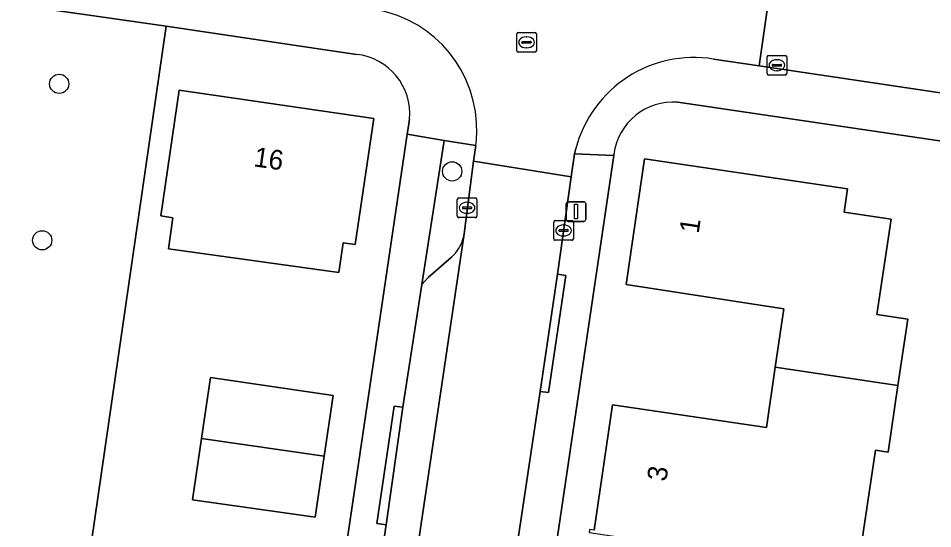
# Model space of a CAD drawing. Extents: x 164148 to 165261, y 382513 to 383432.
# Drawn here: x 164391.65 to 164438.16, y 383175.26 to 383201.2 of the extents above; entities that cross this region are included whole.
import ezdxf

# ---------------------------------------------------------------- set-up
doc = ezdxf.new("R2010")
doc.units = 0
for name, color, linetype in [('IMGEO_Boom', 7, 'Continuous'), ('IMGEO_Erf', 7, 'Continuous'), ('IMGEO_Groenvoorziening', 7, 'Continuous'), ('IMGEO_Kolk', 7, 'Continuous'), ('IMGEO_Lichtmast', 7, 'Continuous'), ('IMGEO_Pand', 7, 'Continuous'), ('IMGEO_Pand_nummerreeks', 7, 'Continuous'), ('IMGEO_Parkeervlak_open', 7, 'Continuous'), ('IMGEO_Rijbaan_lokaal_open', 7, 'Continuous'), ('IMGEO_Rioolput', 7, 'Continuous'), ('IMGEO_Voetpad_open', 7, 'Continuous')]:
    doc.layers.add(name, color=color, linetype=linetype)

msp = doc.modelspace()

# ---------------------------------------------------------------- linework, layer by layer
at = {"layer": 'IMGEO_Boom'}
for centre in [(164393.728, 383197.869), (164413.719, 383193.418), (164392.865, 383189.916)]:
    msp.add_circle(centre, 0.489, dxfattribs=at)
at = {"layer": 'IMGEO_Erf'}
for points in [[(164408.851, 383199.365), (164399.172, 383200.803), (164378.916, 383061.2), (164379.681, 383061.088), (164380.615, 383067.448), (164390.499, 383065.99), (164389.565, 383059.634), (164395.869, 383058.657), (164395.922, 383059.034), (164391.378, 383059.698), (164394.192, 383078.726), (164411.436, 383195.306)], [(164466.162, 383190.893), (164425.199, 383196.935)], [(164411.436, 383195.306), (164411.515, 383195.837), (164411.549, 383196.065)], [(164421.949, 383194.288), (164421.942, 383194.231), (164406.275, 383088.345)], [(164420.936, 383175.192), (164421.876, 383181.561), (164429.701, 383180.406), (164430.153, 383183.469), (164430.59, 383186.431), (164422.566, 383187.671), (164423.502, 383194.058), (164433.821, 383192.527), (164433.651, 383191.342), (164436.049, 383190.984), (164435.328, 383186.142), (164436.892, 383185.902), (164436.395, 383182.545), (164435.893, 383179.148), (164435.247, 383179.244), (164434.209, 383172.225)]]:
    msp.add_lwpolyline(points, dxfattribs=at)
for points in [[(164399.287, 383189.489), (164399.507, 383191.064), (164398.9, 383191.158), (164399.836, 383197.539), (164409.734, 383196.102), (164408.79, 383189.707), (164408.172, 383189.787), (164407.949, 383188.277)], [(164400.513, 383176.734), (164400.968, 383179.843), (164401.422, 383182.952), (164407.669, 383182.03), (164407.207, 383178.938), (164406.744, 383175.845)]]:
    msp.add_lwpolyline(points, close=True, dxfattribs=at)
for centre, radius, start, end in [((164408.534, 383196.353), 3.028, 354.5367, 84.0005), ((164424.965, 383193.903), 3.041, 85.5889, 172.7341)]:
    msp.add_arc(centre, radius, start, end, dxfattribs=at)
at = {"layer": 'IMGEO_Groenvoorziening'}
for points in [[(164384.016, 383152.889), (164372.909, 383132.94), (164364.381, 383117.193), (164365.844, 383107.485), (164374.414, 383051.19), (164377.4, 383050.755), (164378.916, 383061.2), (164399.172, 383200.803), (164390.354, 383202.053), (164390.119, 383199.218), (164386.886, 383161.611)], [(164414.335, 383190.242), (164414.808, 383193.935), (164414.92, 383194.735), (164413.317, 383194.984), (164412.18, 383187.671), (164412.493, 383188.025), (164413.685, 383189.067)]]:
    msp.add_lwpolyline(points, dxfattribs=at)
for centre, radius, start, end in [((164412.167, 383190.651), 2.206, 321.2267, 349.3276), ((164412.513, 383190.441), 1.806, 310.4641, 319.5359)]:
    msp.add_arc(centre, radius, start, end, dxfattribs=at)
at = {"layer": 'IMGEO_Kolk'}
for p, q in [((164429.813, 383199.315), (164430.665, 383199.315)), ((164429.738, 383198.389), (164429.738, 383199.241)), ((164429.997, 383198.809), (164429.997, 383198.821)), ((164430.04, 383198.858), (164430.438, 383198.858)), ((164430.226, 383199.095), (164430.251, 383199.095)), ((164430.481, 383198.821), (164430.481, 383198.809)), ((164430.739, 383199.241), (164430.739, 383198.389)), ((164430.435, 383198.772), (164430.037, 383198.772)), ((164430.249, 383198.535), (164430.224, 383198.535)), ((164430.665, 383198.315), (164429.813, 383198.315)), ((164413.978, 383191.141), (164413.978, 383191.993)), ((164414.053, 383192.067), (164414.905, 383192.067)), ((164414.466, 383191.847), (164414.491, 383191.847)), ((164414.979, 383191.993), (164414.979, 383191.141)), ((164414.237, 383191.561), (164414.237, 383191.573)), ((164414.675, 383191.524), (164414.277, 383191.524)), ((164414.28, 383191.61), (164414.678, 383191.61)), ((164414.721, 383191.573), (164414.721, 383191.561)), ((164414.905, 383191.067), (164414.053, 383191.067)), ((164414.489, 383191.287), (164414.464, 383191.287)), ((164418.96, 383190.915), (164419.812, 383190.915)), ((164418.885, 383189.989), (164418.885, 383190.841)), ((164419.187, 383190.458), (164419.585, 383190.458)), ((164419.373, 383190.695), (164419.398, 383190.695)), ((164419.886, 383190.841), (164419.886, 383189.989)), ((164419.144, 383190.409), (164419.144, 383190.421)), ((164419.582, 383190.372), (164419.184, 383190.372)), ((164419.396, 383190.135), (164419.371, 383190.135)), ((164419.628, 383190.421), (164419.628, 383190.409)), ((164419.812, 383189.915), (164418.96, 383189.915))]:
    msp.add_line(p, q, dxfattribs=at)
for points in [[(164429.813, 383199.315), (164430.665, 383199.315)], [(164429.738, 383198.389), (164429.738, 383199.241)], [(164430.739, 383199.241), (164430.739, 383198.389)], [(164430.665, 383198.315), (164429.813, 383198.315)], [(164413.978, 383191.141), (164413.978, 383191.993)], [(164414.053, 383192.067), (164414.905, 383192.067)], [(164414.979, 383191.993), (164414.979, 383191.141)], [(164414.905, 383191.067), (164414.053, 383191.067)], [(164418.96, 383190.915), (164419.812, 383190.915)], [(164418.885, 383189.989), (164418.885, 383190.841)], [(164419.886, 383190.841), (164419.886, 383189.989)], [(164419.812, 383189.915), (164418.96, 383189.915)]]:
    msp.add_lwpolyline(points, dxfattribs=at)
for centre, radius, start, end in [((164429.815, 383199.239), 0.0765, 91.552, 178.448), ((164429.815, 383199.239), 0.0765, 91.552, 178.448), ((164430.663, 383199.239), 0.0765, 1.552, 88.448), ((164430.663, 383199.239), 0.0765, 1.552, 88.448), ((164430.037, 383198.818), 0.0403, 85.8775, 175.7526), ((164430.442, 383198.82), 0.0386, 1.7309, 96.639), ((164429.815, 383198.391), 0.0765, 181.552, 268.448), ((164429.815, 383198.391), 0.0765, 181.552, 268.448), ((164430.034, 383198.808), 0.0366, 178.938, 274.7102), ((164430.438, 383198.815), 0.043, 264.8664, 352.4533), ((164430.663, 383198.391), 0.0765, 271.552, 358.448), ((164430.663, 383198.391), 0.0765, 271.552, 358.448), ((164414.055, 383191.991), 0.0765, 91.552, 178.448), ((164414.055, 383191.991), 0.0765, 91.552, 178.448), ((164414.903, 383191.991), 0.0765, 1.552, 88.448), ((164414.903, 383191.991), 0.0765, 1.552, 88.448), ((164414.277, 383191.57), 0.0403, 85.8775, 175.7526), ((164414.274, 383191.56), 0.0366, 178.938, 274.7102), ((164414.678, 383191.567), 0.043, 264.8664, 352.4533), ((164414.682, 383191.572), 0.0386, 1.7309, 96.639), ((164414.055, 383191.143), 0.0765, 181.552, 268.448), ((164414.055, 383191.143), 0.0765, 181.552, 268.448), ((164414.903, 383191.143), 0.0765, 271.552, 358.448), ((164414.903, 383191.143), 0.0765, 271.552, 358.448), ((164418.962, 383190.839), 0.0765, 91.552, 178.448), ((164418.962, 383190.839), 0.0765, 91.552, 178.448), ((164419.81, 383190.839), 0.0765, 1.552, 88.448), ((164419.81, 383190.839), 0.0765, 1.552, 88.448), ((164419.184, 383190.418), 0.0403, 85.8775, 175.7526), ((164419.589, 383190.42), 0.0386, 1.7309, 96.639), ((164418.962, 383189.991), 0.0765, 181.552, 268.448), ((164418.962, 383189.991), 0.0765, 181.552, 268.448), ((164419.181, 383190.408), 0.0366, 178.938, 274.7102), ((164419.585, 383190.415), 0.043, 264.8664, 352.4533), ((164419.81, 383189.991), 0.0765, 271.552, 358.448), ((164419.81, 383189.991), 0.0765, 271.552, 358.448)]:
    msp.add_arc(centre, radius, start, end, dxfattribs=at)
for centre, major_axis, ratio, start_param, end_param in [((164430.225, 383198.815), (-0.387, 0.002), 0.722429, 4.712389, 7.853982), ((164430.25, 383198.815), (-0.39, 0.002), 0.717154, 1.570796, 4.712389), ((164414.465, 383191.567), (-0.387, 0.002), 0.722429, 4.712389, 7.853982), ((164414.49, 383191.567), (-0.39, 0.002), 0.717154, 1.570796, 4.712389), ((164419.372, 383190.415), (-0.387, 0.002), 0.722429, 4.712389, 7.853982), ((164419.397, 383190.415), (-0.39, 0.002), 0.717154, 1.570796, 4.712389)]:
    msp.add_ellipse(centre, major_axis=major_axis, ratio=ratio, start_param=start_param, end_param=end_param, dxfattribs=at)
at = {"layer": 'IMGEO_Lichtmast'}
for p, q in [((164419.625, 383191.874), (164420.415, 383191.874)), ((164420.415, 383191.874), (164419.625, 383191.874)), ((164419.525, 383190.974), (164419.525, 383191.774)), ((164419.525, 383191.774), (164419.525, 383190.974)), ((164420.515, 383191.774), (164420.515, 383190.974)), ((164420.515, 383190.974), (164420.515, 383191.774)), ((164420.415, 383190.874), (164419.625, 383190.874)), ((164419.625, 383190.874), (164420.415, 383190.874))]:
    msp.add_line(p, q, dxfattribs=at)
msp.add_lwpolyline([(164419.945, 383191.749), (164420.095, 383191.749), (164420.095, 383190.999), (164419.945, 383190.999), (164419.945, 383191.749)], dxfattribs=at)
for centre, start, end in [((164419.625, 383191.774), 90, 180), ((164419.625, 383191.774), 90, 180), ((164420.415, 383191.774), 0, 90), ((164420.415, 383191.774), 360, 90), ((164419.625, 383190.974), 180, 270), ((164419.625, 383190.974), 180, 270), ((164420.415, 383190.974), 270, 0), ((164420.415, 383190.974), 270, 0)]:
    msp.add_arc(centre, 0.1, start, end, dxfattribs=at)
at = {"layer": 'IMGEO_Pand'}
for points in [[(164407.949, 383188.277), (164408.172, 383189.787), (164408.79, 383189.707), (164409.734, 383196.102), (164399.836, 383197.539), (164398.9, 383191.158), (164399.507, 383191.064), (164399.287, 383189.489)], [(164430.153, 383183.469), (164436.395, 383182.545), (164436.892, 383185.902), (164435.328, 383186.142), (164436.049, 383190.984), (164433.651, 383191.342), (164433.821, 383192.527), (164423.502, 383194.058), (164422.566, 383187.671), (164430.59, 383186.431)], [(164435.893, 383179.148), (164436.395, 383182.545), (164430.153, 383183.469), (164429.701, 383180.406), (164421.876, 383181.561), (164420.936, 383175.192), (164420.706, 383175.226), (164420.682, 383175.06), (164430.939, 383173.542), (164430.819, 383172.727), (164433.373, 383172.349), (164434.209, 383172.225), (164435.247, 383179.244)], [(164407.207, 383178.938), (164407.669, 383182.03), (164401.422, 383182.952), (164400.968, 383179.843)], [(164407.207, 383178.938), (164400.968, 383179.843), (164400.513, 383176.734), (164406.744, 383175.845)]]:
    msp.add_lwpolyline(points, close=True, dxfattribs=at)
at = {"layer": 'IMGEO_Parkeervlak_open'}
for points in [[(164399.188, 383088.217), (164414.335, 383190.242)], [(164413.685, 383189.067), (164412.493, 383188.025), (164412.18, 383187.671), (164411.21, 383181.432), (164410.356, 383175.46), (164409.418, 383169.155), (164410.869, 383168.941), (164410.223, 383164.589), (164409.231, 383157.907), (164408.467, 383152.763), (164407.013, 383152.977), (164406.188, 383147.43), (164405.335, 383141.471), (164405.311, 383141.304), (164406.735, 383141.095), (164406.023, 383136.298), (164404.604, 383136.506), (164402.713, 383123.677), (164404.118, 383123.464), (164403.391, 383118.568), (164401.991, 383118.78), (164401.179, 383113.271)]]:
    msp.add_lwpolyline(points, dxfattribs=at)
for centre, radius, start, end in [((164412.167, 383190.651), 2.206, 321.2267, 349.3276), ((164412.513, 383190.441), 1.806, 310.4641, 319.5359)]:
    msp.add_arc(centre, radius, start, end, dxfattribs=at)
at = {"layer": 'IMGEO_Rijbaan_lokaal_open'}
for points in [[(164427.017, 383199.13), (164429.333, 383198.784), (164430.112, 383204.244), (164408.334, 383207.467), (164407.511, 383201.955), (164409.836, 383201.643)], [(164414.92, 383194.735), (164414.808, 383193.935), (164419.776, 383193.144), (164419.942, 383194.307), (164420.007, 383194.576)], [(164404.475, 383089.481), (164405.205, 383094.591), (164406.114, 383100.579), (164408.006, 383113.427), (164408.896, 383119.401), (164410.784, 383132.238), (164411.214, 383135.198), (164412.649, 383144.607), (164413.486, 383150.562), (164415.388, 383163.375), (164416.258, 383169.346), (164418.196, 383182.231), (164419.071, 383188.196), (164419.776, 383193.144), (164414.808, 383193.935), (164414.335, 383190.242), (164399.188, 383088.217), (164399.165, 383087.878)]]:
    msp.add_lwpolyline(points, dxfattribs=at)
msp.add_lwpolyline([(164462.931, 383199.353), (164456.689, 383200.283), (164430.112, 383204.244), (164429.333, 383198.784), (164463.004, 383193.776), (164463.916, 383199.206)], close=True, dxfattribs=at)
for centre, radius, start, end in [((164408.757, 383195.524), 6.214, 358.1651, 79.9967), ((164426.026, 383192.982), 6.227, 80.8469, 165.1721), ((164408.292, 383195.56), 6.679, 352.9061, 357.9847)]:
    msp.add_arc(centre, radius, start, end, dxfattribs=at)
at = {"layer": 'IMGEO_Rioolput'}
for p, q in [((164417.002, 383199.551), (164417.002, 383200.403)), ((164417.077, 383200.477), (164417.929, 383200.477)), ((164417.49, 383200.257), (164417.515, 383200.257)), ((164418.003, 383200.403), (164418.003, 383199.551)), ((164417.261, 383199.971), (164417.261, 383199.983)), ((164417.699, 383199.934), (164417.301, 383199.934)), ((164417.304, 383200.02), (164417.702, 383200.02)), ((164417.745, 383199.983), (164417.745, 383199.971)), ((164417.929, 383199.477), (164417.077, 383199.477)), ((164417.513, 383199.697), (164417.488, 383199.697))]:
    msp.add_line(p, q, dxfattribs=at)
for points in [[(164417.002, 383199.551), (164417.002, 383200.403)], [(164417.077, 383200.477), (164417.929, 383200.477)], [(164418.003, 383200.403), (164418.003, 383199.551)], [(164417.929, 383199.477), (164417.077, 383199.477)]]:
    msp.add_lwpolyline(points, dxfattribs=at)
for centre, radius, start, end in [((164417.079, 383200.401), 0.0765, 91.552, 178.448), ((164417.079, 383200.401), 0.0765, 91.552, 178.448), ((164417.927, 383200.401), 0.0765, 1.552, 88.448), ((164417.927, 383200.401), 0.0765, 1.552, 88.448), ((164417.301, 383199.98), 0.0403, 85.8775, 175.7526), ((164417.298, 383199.97), 0.0366, 178.938, 274.7102), ((164417.702, 383199.977), 0.043, 264.8664, 352.4533), ((164417.706, 383199.982), 0.0386, 1.7309, 96.639), ((164417.079, 383199.553), 0.0765, 181.552, 268.448), ((164417.079, 383199.553), 0.0765, 181.552, 268.448), ((164417.927, 383199.553), 0.0765, 271.552, 358.448), ((164417.927, 383199.553), 0.0765, 271.552, 358.448)]:
    msp.add_arc(centre, radius, start, end, dxfattribs=at)
for centre, major_axis, ratio, start_param, end_param in [((164417.489, 383199.977), (-0.387, 0.002), 0.722429, 4.712389, 7.853982), ((164417.514, 383199.977), (-0.39, 0.002), 0.717154, 1.570796, 4.712389)]:
    msp.add_ellipse(centre, major_axis=major_axis, ratio=ratio, start_param=start_param, end_param=end_param, dxfattribs=at)
at = {"layer": 'IMGEO_Voetpad_open'}
for points in [[(164409.836, 383201.643), (164407.511, 383201.955), (164404.903, 383202.385), (164390.543, 383204.471), (164390.354, 383202.053), (164399.172, 383200.803), (164408.851, 383199.365)], [(164429.333, 383198.784), (164427.017, 383199.13)], [(164465.575, 383193.453), (164463.004, 383193.776), (164429.333, 383198.784)], [(164425.199, 383196.935), (164466.162, 383190.893)], [(164411.549, 383196.065), (164411.515, 383195.837), (164411.436, 383195.306), (164413.317, 383194.984), (164414.92, 383194.735)], [(164401.179, 383113.271), (164401.991, 383118.78), (164402.713, 383123.677), (164404.604, 383136.506), (164405.311, 383141.304), (164405.335, 383141.471), (164404.861, 383141.53), (164405.728, 383147.497), (164406.188, 383147.43), (164407.013, 383152.977), (164407.777, 383158.12), (164408.771, 383164.803), (164409.418, 383169.155), (164410.356, 383175.46), (164409.885, 383175.526), (164410.762, 383181.485), (164411.21, 383181.432), (164412.18, 383187.671), (164413.317, 383194.984), (164411.436, 383195.306), (164394.192, 383078.726)], [(164406.275, 383088.345), (164421.942, 383194.231), (164419.942, 383194.307), (164419.776, 383193.144), (164419.071, 383188.196), (164419.496, 383188.135), (164418.613, 383182.176), (164418.196, 383182.231), (164416.258, 383169.346), (164416.702, 383169.244), (164415.837, 383163.302), (164415.388, 383163.375), (164413.486, 383150.562), (164413.92, 383150.51), (164413.056, 383144.534), (164412.649, 383144.607), (164411.214, 383135.198), (164411.667, 383135.134), (164411.218, 383132.144), (164410.784, 383132.238), (164408.896, 383119.401), (164409.342, 383119.345), (164408.449, 383113.388)], [(164420.007, 383194.576), (164419.942, 383194.307), (164421.942, 383194.231), (164421.949, 383194.288)]]:
    msp.add_lwpolyline(points, dxfattribs=at)
for points in [[(164418.196, 383182.231), (164418.613, 383182.176), (164419.496, 383188.135), (164419.071, 383188.196)], [(164410.356, 383175.46), (164411.21, 383181.432), (164410.762, 383181.485), (164409.885, 383175.526)]]:
    msp.add_lwpolyline(points, close=True, dxfattribs=at)
for centre, radius, start, end in [((164408.757, 383195.524), 6.214, 358.1651, 79.9967), ((164408.534, 383196.353), 3.028, 354.5367, 84.0005), ((164426.026, 383192.982), 6.227, 80.8469, 165.1721), ((164424.965, 383193.903), 3.041, 85.5889, 172.7341), ((164408.292, 383195.56), 6.679, 352.9061, 357.9847)]:
    msp.add_arc(centre, radius, start, end, dxfattribs=at)

# ---------------------------------------------------------------- texts
at = {"layer": 'IMGEO_Pand_nummerreeks'}
for s, rotation, p in [('16', 351.7395, (164403.589, 383193.68)), ('1', 81.6632, (164426.256, 383190.229)), ('3', 81.6064, (164424.611, 383177.629))]:
    msp.add_text(s, height=1, rotation=rotation, dxfattribs=at).set_placement(p)

doc.saveas('drawing.dxf')
